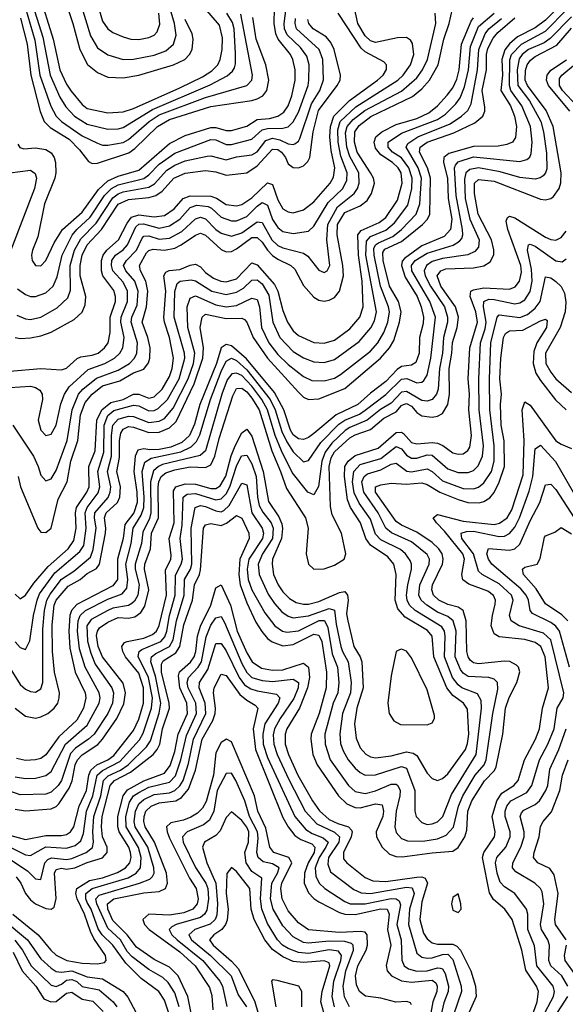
# Model space of a CAD drawing. Header units: inches. Extents: x 884549 to 1028252, y 526810 to 653624.
# Tile 359 of 656: x 906368 to 908487, y 611140 to 614965. Entities that reach past the tile are written whole.
import ezdxf

# ---------------------------------------------------------------- set-up
doc = ezdxf.new("R2010")
doc.units = ezdxf.units.IN
doc.header["$MEASUREMENT"] = 0
doc.layers.add('A9601', color=7, linetype='Continuous')

msp = doc.modelspace()

# ---------------------------------------------------------------- linework, layer by layer
at = {"layer": 'A9601', "color": 5}
for points, elevation in [([(906528.8, 615088.8), (906574.7, 614950), (906601.9, 614850), (906631.8, 614791.8), (906670, 614759.6), (906710, 614742.1), (906770, 614739.4), (906830, 614749.7), (906965.7, 614790), (907009, 614811), (907027.5, 614830), (907037.2, 614850), (907041.8, 614890), (907037.3, 614910), (907010, 614966.5)], 3420), ([(906410, 615050), (906457.5, 614897.5), (906486.2, 614750), (906524.3, 614664.3), (906547.1, 614627.1), (906580.4, 614590), (906630, 614559.8), (906710, 614540.2), (906750, 614541), (906770, 614546.8), (906883.2, 614616.8), (907108.2, 614711.8), (907173.1, 614746.9), (907194.3, 614765.7), (907201.5, 614778.5), (907206.1, 614793.9), (907206.6, 614833.4), (907200.3, 614930), (907194.6, 614954.6), (907172.7, 614990)], 3360), ([(906441.8, 615070), (906497.5, 614890), (906523.6, 614770), (906550, 614714.6), (906567.8, 614687.8), (906610, 614635.8), (906630, 614620.7), (906710, 614603), (906770, 614606.9), (906810, 614620.5), (906990, 614699.9), (907077.3, 614742.7), (907113.8, 614766.2), (907136.8, 614790), (907146.9, 614810), (907154.8, 614850), (907154.9, 614894.9), (907143.7, 614943.7), (907086.6, 615010)], 3380), ([(906665.1, 615045.1), (906690, 614960.2), (906710, 614930.1), (906730, 614915.8), (906770, 614898.3), (906799.1, 614890), (906830, 614888.4), (906870, 614896), (906890, 614905), (906902.1, 614917.9), (906912.4, 614947.6), (906908.6, 614990)], 3460), ([(906330, 613536.1), (906410, 613541.8), (906430, 613536.8), (906446.1, 613526.1), (906455.1, 613510), (906456.6, 613490), (906439.2, 613410), (906449.5, 613370), (906470, 613349.3), (906490, 613355.5), (906509.9, 613390), (906527.1, 613472.9), (906541.8, 613510), (906560.6, 613539.4), (906633.3, 613606.7), (906699, 613630), (906736.1, 613650), (906757.1, 613670), (906768, 613690), (906773.4, 613730), (906760.3, 613790), (906762.6, 613810), (906786, 613870), (906786, 613910), (906770, 613945.6), (906730.2, 613990), (906724.3, 614010), (906725.8, 614030), (906740.1, 614050), (906769.2, 614070.8), (906786.9, 614090), (906819.1, 614160.9), (906830, 614170.6), (906848.1, 614171.9), (906910, 614155.9), (906950, 614164.6), (906989.3, 614190.7), (907030, 614236.1), (907055.6, 614244.4), (907099.3, 614239.3), (907112.4, 614232.4), (907150, 614197.9), (907190, 614184.3), (907210, 614184.4), (907250, 614200.9), (907290, 614241), (907310, 614254.6), (907330, 614244.3), (907350, 614188.6), (907370, 614157.8), (907390, 614142.8), (907430, 614134.7), (907490, 614143.6), (907510, 614162.8), (907565.4, 614254.6), (907622.1, 614310), (907637.8, 614342.2), (907640, 614370), (907615.3, 614435.3), (907604.3, 614490), (907603.1, 614536.9), (907613, 614570), (907673, 614627), (907836, 614730), (907856.7, 614750), (907885, 614790), (907898, 614830), (907893.4, 614873.4), (907885.7, 614885.7), (907870, 614896.2), (907835, 614895), (907750, 614876.2), (907730, 614882.6), (907710, 614902.1), (907680.8, 614950), (907668.6, 615010)], 3160), ([(906350, 612024.3), (906390, 612017.3), (906430, 612018.8), (906470, 612028.6), (906490, 612044.3), (906545.8, 612150), (906630, 612224.6), (906676.8, 612310), (906680.2, 612330), (906676.8, 612350), (906621.9, 612450), (906600.8, 612520.8), (906592.2, 612590), (906594.5, 612630), (906603, 612650), (906623.3, 612670), (906710, 612713.3), (906765.3, 612734.7), (906783.5, 612756.5), (906787.5, 612790), (906780, 612850), (906800.8, 612930), (906808, 612990), (906840.2, 613039.8), (906850, 613070), (906851.5, 613110), (906843, 613210), (906853.3, 613246.7), (906878.6, 613261.4), (906994.2, 613285.8), (907033.9, 613306.1), (907054, 613326), (907067.7, 613352.3), (907108.4, 613490), (907150, 613599.1), (907170, 613638.9), (907190, 613650), (907210, 613641.2), (907250, 613604.4), (907340.9, 613490), (907360.6, 613450), (907385.9, 613365.9), (907405, 613325), (907430, 613286.6), (907470, 613248.1), (907490, 613252.7), (907536.8, 613323.2), (907606.8, 613393.2), (907630, 613409.1), (907687.1, 613432.9), (907710, 613448.3), (907790, 613509.6), (907850, 613568.8), (907871.8, 613571.8), (907910, 613554.5), (907930, 613556.9), (907937, 613563), (907950, 613584.3), (907964.8, 613650), (907982.6, 613810), (907960, 613870), (907890.4, 613990), (907889.8, 614010), (907903.7, 614030), (907950, 614058.1), (908051, 614089), (908075.3, 614104.7), (908084.2, 614115.8), (908089, 614130), (908087.7, 614150), (908062.8, 614282.8), (908056.7, 614390), (908060, 614400), (908070, 614413.6), (908130, 614432.1), (908310, 614414), (908337.7, 614422.3), (908348.6, 614431.4), (908354.5, 614445.5), (908358.5, 614490), (908351.4, 614550), (908318.2, 614630), (908274.6, 614690), (908269.3, 614709.3), (908271, 614809), (908277.8, 614830), (908316.1, 614870), (908410, 614920.4), (908494.4, 615005.6)], 2960), ([(908483.9, 615036.1), (908410, 614963.3), (908370, 614934.2), (908301.4, 614898.6), (908270, 614871.6), (908251.3, 614848.7), (908240.5, 614810), (908242.6, 614750), (908236.2, 614690), (908274.1, 614630), (908289.4, 614590), (908297.1, 614550), (908292.9, 614507.1), (908281.3, 614490), (908260.1, 614479.9), (908225.8, 614474.2), (908130, 614472.2), (908034.9, 614445.1), (908014.6, 614430), (908013.5, 614410), (908028.9, 614350), (908031.1, 614270), (908045.8, 614190), (908040.5, 614150), (908016.6, 614123.4), (907930, 614086.8), (907861.9, 614038.1), (907852.9, 614027.1), (907850.3, 614010), (907864.5, 613964.5), (907911.5, 613890), (907927.4, 613850), (907935.6, 613810), (907934.7, 613785.3), (907920.8, 613730), (907919.2, 613670), (907906.4, 613633.6), (907890, 613623.2), (907850, 613617.5), (907833.3, 613606.7), (907790, 613559.9), (907730, 613514.9), (907680.7, 613470), (907596.9, 613430), (907510, 613357.5), (907490, 613342.6), (907470, 613334.6), (907450, 613337), (907430, 613352.5), (907418.9, 613370), (907393.9, 613450), (907356.9, 613516.9), (907248.3, 613648.3), (907190, 613697.8), (907170, 613703.7), (907150, 613690), (907132.3, 613630), (907067.9, 613470), (907046.5, 613393.5), (907027.8, 613350), (906997.4, 613322.6), (906955.5, 613304.5), (906910, 613295.2), (906873.6, 613293.6), (906850, 613297.5), (906827.2, 613292.8), (906817, 613270), (906811.2, 613210), (906823.4, 613130), (906824.4, 613090), (906811, 613050), (906776.3, 613003.7), (906770.2, 612949.8), (906747.4, 612870), (906747.4, 612790), (906730, 612765.8), (906590, 612693.4), (906569.7, 612670.3), (906562.6, 612650), (906559.3, 612590), (906563.3, 612523.3), (906583.4, 612430), (906621.7, 612350), (906624.3, 612330), (906616, 612290), (906590, 612243.5), (906520.6, 612179.4), (906470, 612109.7), (906450, 612095.5), (906430, 612089.4), (906390, 612087.3), (906355, 612095)], 2980), ([(906359.4, 613919.4), (906390, 613897.1), (906410, 613890.1), (906430, 613889.2), (906470, 613903.9), (906497.7, 613930), (906514, 613966), (906533, 614050), (906571.7, 614128.3), (906589.5, 614150.5), (906641.3, 614198.7), (906697.2, 614282.8), (906724.6, 614310), (906750, 614323.5), (906850, 614348), (906870, 614362.1), (906910, 614403.6), (906970, 614446.3), (907110, 614500.3), (907130, 614498.7), (907170, 614479.8), (907190, 614479.8), (907270, 614500.9), (907310, 614537.7), (907330, 614543), (907390, 614543.3), (907410, 614548.7), (907430, 614568.3), (907450, 614605.9), (907487.5, 614710), (907490.5, 614730), (907492.2, 614790), (907483, 614823), (907457.8, 614857.8), (907406.7, 614906.7), (907396.4, 614930), (907394.7, 614950), (907404.7, 615030)], 3260), ([(906361.1, 614481.1), (906368.9, 614468.9), (906383.9, 614463.9), (906430, 614467.6), (906470, 614461.5), (906490, 614448.4), (906501.5, 614430), (906507.1, 614410), (906508.3, 614370), (906504, 614350), (906464.2, 614250), (906438.1, 614121.9), (906417.5, 614070), (906414, 614050), (906416.5, 614030), (906429.2, 614010), (906450, 614009.4), (906470, 614029.3), (906501.7, 614098.3), (906533.6, 614150), (906610, 614218.1), (906674.5, 614305.5), (906710, 614338.8), (906750, 614357.8), (906830, 614381), (906950, 614484.6), (907010, 614515.1), (907110, 614546.2), (907130, 614546.5), (907170, 614534.4), (907190, 614534.3), (907250, 614551.2), (907290, 614577.5), (907338.5, 614581.5), (907370, 614590.3), (907393.6, 614606.4), (907410.7, 614630), (907425.2, 614670), (907437.2, 614730), (907437.3, 614770), (907428.1, 614810), (907419.1, 614830), (907371.6, 614890), (907362.4, 614910), (907355.7, 614950), (907357.6, 615010)], 3280), ([(906362.1, 613190), (906371.4, 613150), (906439, 612990), (906450, 612974.4), (906470, 612972.5), (906490.3, 612990), (906516.9, 613103.1), (906552.8, 613170), (906567, 613250), (906594.3, 613330), (906604.4, 613430), (906621.9, 613478.1), (906648.8, 613510), (906690, 613542.9), (906757.4, 613562.6), (906810, 613592.9), (906850, 613607.3), (906867.7, 613632.3), (906872.8, 613650), (906874, 613690), (906865.2, 613730), (906843.1, 613790), (906861, 613850), (906865.7, 613910), (906857.8, 613950), (906836.6, 613990), (906833.3, 614010), (906861, 614059), (906870, 614068.9), (906886.4, 614073.6), (906930, 614069.7), (906970, 614077.2), (906995.5, 614090), (907050, 614128.6), (907070, 614136.5), (907090, 614128.5), (907150, 614072.8), (907170, 614063.3), (907190, 614064.8), (907210, 614075), (907270, 614118.6), (907290, 614119), (907310, 614100.5), (907330, 614069.5), (907350, 614049.3), (907370, 614034.5), (907420.7, 614010), (907436.5, 613996.5), (907470, 613932.1), (907510, 613887.8), (907530, 613875.5), (907550, 613871.6), (907570, 613875.3), (907590, 613886.2), (907610, 613910.1), (907625, 613970), (907623.1, 614010), (907600.4, 614130), (907602.4, 614170), (907630, 614216.5), (907690, 614241.9), (907716.7, 614263.3), (907734, 614290), (907745.2, 614330), (907741.6, 614350), (907730.5, 614370), (907678, 614450), (907667.8, 614490), (907669.8, 614530), (907686.2, 614553.8), (907730.9, 614589.1), (907893.6, 614666.4), (907930, 614696.3), (907959.9, 614730), (907992.7, 614790), (908014.4, 614890), (908036, 614950), (908048.1, 615008.1)], 3120), ([(906390, 615010.1), (906426.2, 614886.2), (906446.7, 614750), (906488.8, 614628.8), (906510, 614590.1), (906530.5, 614570), (906610, 614513.7), (906670, 614485.2), (906690, 614478.1), (906710, 614477.4), (906770, 614488.5), (906790, 614499.6), (906870.5, 614570), (906910, 614595.3), (907090, 614663.6), (907250, 614709.3), (907268.9, 614730), (907272.6, 614750), (907227, 614987)], 3340), ([(906603.9, 615030), (906643.1, 614903.1), (906670, 614855.8), (906710, 614828.2), (906770, 614810.5), (906810, 614812.5), (906890, 614827.3), (906935.9, 614844.1), (906965.8, 614870), (906975.2, 614904.8), (906969.5, 614950), (906945.4, 615030)], 3440), ([(906310, 612477.8), (906370, 612382.2), (906390, 612364.4), (906410, 612355.6), (906430, 612353), (906450, 612365.4), (906457.4, 612390), (906457.6, 612597.6), (906463.8, 612670), (906473.2, 612710), (906486.1, 612733.9), (906530, 612791.6), (906577.8, 612822.2), (906642.8, 612877.2), (906653.5, 612906.5), (906664.4, 612990), (906658.3, 613030), (906660, 613050), (906711, 613109), (906719.7, 613130), (906721.4, 613150), (906709.2, 613210), (906724.8, 613270), (906724.4, 613350), (906730.2, 613390), (906750, 613413.6), (906790, 613424.6), (906810, 613423.4), (906870, 613399.9), (906910, 613405.6), (906930, 613416.5), (906963.9, 613456.1), (907022.7, 613570), (907042.3, 613630), (907048.1, 613670), (907020.6, 613770), (907017.8, 613850), (907030, 613883.5), (907050, 613891.8), (907130, 613857.2), (907170, 613849.6), (907210, 613854.8), (907270, 613883.7), (907290, 613878.2), (907299, 613850), (907307.3, 613770), (907335.2, 613710), (907370, 613664.7), (907410, 613625.7), (907470, 613578.7), (907503, 613563), (907550, 613562.3), (907590, 613572.9), (907613.7, 613586.3), (907730, 613677.3), (907759, 613710), (907782.1, 613750), (907797.2, 613790), (907803.4, 613830), (907800.1, 613850), (907769.6, 613929.6), (907744.1, 614050), (907743.7, 614076.3), (907749, 614090), (907761.1, 614098.9), (907817.1, 614122.9), (907850, 614149.8), (907907.9, 614210), (907921.4, 614250), (907928.3, 614350), (907915.1, 614390), (907869.2, 614470), (907875.3, 614484.7), (907913.9, 614510), (908039, 614561), (908083.6, 614590), (908107.6, 614612.4), (908121.2, 614638.8), (908146, 614770), (908151.2, 614850), (908175.3, 614910), (908189.7, 614930.3), (908239.3, 614970)], 3040), ([(906330, 613599.3), (906450, 613610.7), (906530, 613605.3), (906550, 613611.1), (906591.5, 613648.5), (906604.8, 613655.2), (906650, 613661.7), (906672.4, 613670), (906697.5, 613690), (906711.2, 613710), (906719.4, 613750), (906719.6, 613810), (906739.5, 613870), (906740.3, 613890), (906733.6, 613913.6), (906690.2, 613970.2), (906685.1, 613990), (906686.2, 614030), (906691.9, 614050), (906706.6, 614070), (906751.2, 614110), (906784.9, 614175.1), (906802.5, 614197.5), (906830, 614206.8), (906890, 614199.2), (906930, 614204.5), (906968, 614230), (907003.3, 614270), (907030, 614281.5), (907110, 614279.7), (907132, 614272), (907170, 614247.6), (907210, 614242.6), (907230, 614247.2), (907270, 614273.7), (907330, 614331.8), (907350, 614324.6), (907370, 614265.3), (907390, 614231), (907410, 614218.3), (907430, 614214.3), (907470, 614226.5), (907510, 614257.9), (907574.1, 614330), (907587.1, 614352.9), (907591.5, 614390), (907576.9, 614456.9), (907572.2, 614510), (907574.4, 614550), (907588.3, 614590), (907649.1, 614650.9), (907756.8, 614730), (907779, 614750), (907792, 614772), (907791.8, 614790), (907781.8, 614801.8), (907710, 614840.6), (907694.5, 614854.5), (907604.8, 614990)], 3180), ([(908510, 614976.3), (908428.4, 614891.6), (908404, 614876), (908344.3, 614850), (908319.2, 614830), (908307.2, 614812.8), (908299.3, 614770), (908302.6, 614710), (908347.2, 614650), (908391.1, 614570), (908401.6, 614530), (908413.8, 614446.2), (908414.5, 614385.5), (908410.2, 614369.8), (908401, 614359), (908389.6, 614350.4), (908370, 614346.1), (908310, 614352.6), (908234, 614374), (908150, 614389.8), (908116.1, 614383.9), (908099.7, 614370), (908094.6, 614345.4), (908098.1, 614270), (908115.6, 614190), (908152.6, 614110), (908150, 614081.5), (908135.9, 614064.1), (908108.2, 614051.8), (908010, 614036.9), (907970, 614026.1), (907947.1, 614010), (907938.6, 613990), (907943, 613970), (907963.3, 613930), (908017.1, 613850), (908029.3, 613810), (908029.3, 613790), (908014.2, 613730), (908009.2, 613670), (907998, 613610), (907992.4, 613530), (907985.8, 613510), (907970, 613490.1), (907950, 613483.7), (907930, 613485.8), (907870, 613520.4), (907850, 613518.4), (907810, 613476), (907768.8, 613451.2), (907717.7, 613410), (907650, 613381), (907631.4, 613368.6), (907579.7, 613320.3), (907554.3, 613285.7), (907541.3, 613250), (907528.4, 613151.6), (907510, 613119.8), (907486.8, 613130), (907426.6, 613206.6), (907384.4, 613290), (907360.6, 613350), (907329.9, 613450), (907308.2, 613490), (907270, 613541.6), (907230, 613582.4), (907210, 613592), (907191.2, 613588.8), (907174.2, 613565.8), (907152.7, 613510), (907089.5, 613290), (907068.5, 613271.5), (906922.9, 613237.1), (906906.4, 613230), (906887.3, 613212.7), (906876.2, 613170), (906877.7, 613050), (906872.2, 613027.8), (906845.5, 612974.5), (906840.9, 612930), (906816.9, 612850), (906816.8, 612830), (906832.1, 612770), (906827.1, 612730), (906813.8, 612706.2), (906803.3, 612696.7), (906790, 612689), (906730, 612679), (906710, 612670.3), (906645.6, 612634.4), (906629, 612610), (906631.1, 612551.1), (906643.8, 612503.8), (906661.4, 612461.4), (906725.2, 612370), (906732.5, 612350), (906728.7, 612310), (906709.9, 612269.9), (906656.6, 612190), (906635.3, 612170), (906584.6, 612135.4), (906565.9, 612114.1), (906530.4, 612010), (906516.8, 611990), (906490, 611964.6), (906470, 611956.6), (906370, 611954.2), (906330, 611968)], 2940), ([(906341.5, 613390), (906421.1, 613270), (906439.8, 613230), (906450, 613195.3), (906470, 613173.2), (906490, 613181.4), (906510, 613214.4), (906552, 613330), (906571.3, 613450), (906595.7, 613510), (906613.3, 613530), (906666.8, 613573.2), (906750, 613604.1), (906794.1, 613630), (906813.6, 613650), (906822.6, 613670), (906825.1, 613710), (906800.7, 613790), (906803.4, 613810), (906823.5, 613856.5), (906827.8, 613910), (906815.2, 613950), (906780.1, 613990), (906771.5, 614010), (906782.8, 614030), (906821.1, 614070), (906843.5, 614116.5), (906850, 614124.2), (906870, 614126), (906910, 614113), (906950, 614117), (906997, 614143), (907050, 614191.6), (907070, 614198.2), (907090, 614191.3), (907130, 614149.8), (907150, 614136.2), (907190, 614124.2), (907230, 614137.8), (907290, 614180.2), (907299, 614179), (907310, 614176.8), (907346.5, 614110), (907370, 614087.8), (907390, 614078.4), (907470, 614057.7), (907486.4, 614046.4), (907530, 613991.8), (907550, 613983.7), (907561.7, 613990), (907572.1, 614010), (907561.2, 614110), (907565, 614170), (907601.8, 614238.2), (907666.3, 614290), (907679.8, 614310), (907686.5, 614330), (907684.5, 614370), (907650, 614433.3), (907637.9, 614470), (907633.7, 614526.3), (907640, 614550), (907663.1, 614576.9), (907707.6, 614612.4), (907850, 614687), (907910, 614739), (907931.8, 614770), (907951.5, 614810), (907983.3, 614950), (907981.2, 614990)], 3140), ([(906350, 612548.6), (906370, 612526), (906390, 612518.6), (906407.4, 612552.6), (906422.1, 612650), (906435.5, 612710), (906445.4, 612734.6), (906504.3, 612815.7), (906601.3, 612898.7), (906617.2, 612922.8), (906626.3, 612990), (906621.8, 613050), (906630, 613070), (906673, 613127), (906679.6, 613150), (906671.7, 613210), (906694.5, 613285.5), (906696.5, 613390), (906710, 613427.4), (906733.5, 613446.5), (906810, 613468.1), (906830, 613465.4), (906870, 613445), (906890, 613447.1), (906905.5, 613454.5), (906942.4, 613490), (906986.8, 613570), (907009.1, 613650), (907007.3, 613670), (906968.3, 613810), (906970.6, 613909.4), (906979.6, 613940.4), (906990.9, 613950), (907034.4, 613954.4), (907050, 613950.1), (907113.8, 613910), (907170, 613897.5), (907210, 613906.2), (907237.6, 613922.4), (907270, 613953.5), (907290, 613954.2), (907310, 613938.8), (907334.9, 613894.9), (907351.3, 613790), (907378, 613730), (907430, 613676.7), (907470, 613651.9), (907510, 613635.5), (907550, 613633.7), (907590, 613645.3), (907685.6, 613714.4), (907732, 613768), (907745.3, 613794.7), (907753.3, 613830), (907712, 614050), (907714.8, 614105.2), (907730, 614122.9), (907790, 614147.2), (907823.6, 614176.4), (907874.9, 614245.1), (907890.7, 614310), (907892, 614350), (907879, 614390), (907850, 614428.5), (907815.4, 614450), (907798.8, 614470), (907798.6, 614490), (907850, 614524.1), (907990, 614576.9), (908021.6, 614598.4), (908062, 614638), (908078.5, 614661.5), (908095.6, 614704.4), (908111, 614770), (908118.7, 614861.3), (908150, 614938.5), (908210, 614990)], 3060), ([(906350, 612733), (906370, 612715.6), (906390, 612730.1), (906423.4, 612776.6), (906479, 612841), (906556.2, 612910), (906578.6, 612941.4), (906587.4, 612990), (906584.9, 613050), (906589, 613070), (906628.8, 613130), (906637.3, 613150), (906636.6, 613230), (906661.1, 613290), (906667.9, 613410), (906686.6, 613450), (906721.7, 613478.3), (906770, 613489.2), (906810, 613510.2), (906830.5, 613510.5), (906870, 613494.8), (906890, 613500.5), (906921.6, 613530), (906950, 613579.6), (906960.6, 613610), (906965.1, 613650), (906949.8, 613730), (906930.2, 613790), (906928.3, 613808.3), (906934.9, 613910), (906928, 613970), (906935.2, 613984.8), (906948.7, 613991.3), (906990, 613995.3), (907030, 614011.8), (907050, 614015), (907070, 614004.5), (907090, 613983.3), (907120.9, 613960.9), (907149.6, 613949.6), (907170, 613947.3), (907210, 613959.1), (907270, 614020.2), (907290, 614013.5), (907357.1, 613937.1), (907370, 613910), (907390, 613836), (907407.9, 613790), (907430, 613756.6), (907450, 613738.4), (907510, 613711.6), (907550, 613708.2), (907590, 613720.5), (907650, 613763.7), (907688.2, 613810), (907701.1, 613850), (907698.4, 613950), (907683.2, 614050), (907681.3, 614130), (907693.7, 614146.3), (907763.2, 614176.8), (907790, 614197.4), (907835.3, 614264.7), (907853.6, 614330), (907849.1, 614370), (907837.3, 614390), (907815.6, 614410), (907770, 614440.3), (907750, 614466.5), (907744.2, 614490), (907750.4, 614509.6), (907774.6, 614530), (907830, 614558.1), (907910, 614581.9), (907956.7, 614603.3), (907989.9, 614630), (908028.3, 614671.7), (908050, 614700.9), (908065.4, 614734.6), (908074, 614770), (908084.1, 614870), (908120.6, 614959.4), (908130, 614972.3)], 3080), ([(906350, 613730.9), (906370, 613726.8), (906410, 613728.8), (906450, 613736.5), (906490, 613751.2), (906579.7, 613800.3), (906610, 613828.8), (906621.9, 613858.1), (906625.2, 613890), (906602.2, 613970), (906603, 614010), (906610.9, 614050), (906629.9, 614090.1), (906686.2, 614150), (906750.8, 614249.2), (906790, 614267.3), (906870, 614275), (906897.2, 614282.8), (906920.6, 614299.4), (906967.1, 614350), (907010, 614368.4), (907090, 614379.1), (907130, 614374.2), (907170, 614360.9), (907250, 614370.7), (907290, 614397.4), (907350, 614461.8), (907370, 614460.4), (907384.8, 614450), (907399.6, 614430), (907410, 614405.1), (907430, 614390.5), (907450, 614389.2), (907470, 614397.7), (907486.3, 614413.7), (907494.4, 614430), (907507.4, 614530), (907528, 614612), (907600.9, 614710), (907612, 614730), (907614.3, 614750), (907588.9, 614848.9), (907576.6, 614876.6), (907558.4, 614898.4), (907508.1, 614930), (907490.9, 614950), (907486.2, 614966.2)], 3220), ([(906350.8, 612290.8), (906390, 612259.2), (906430, 612251.9), (906450, 612256.9), (906477.5, 612270), (906502.3, 612290), (906515.5, 612310), (906521.5, 612330), (906522.2, 612350), (906503.7, 612430), (906495.5, 612510), (906494.3, 612614.3), (906501.6, 612690), (906510.2, 612710), (906555.6, 612764.4), (906602.6, 612790), (906630, 612813.8), (906666.6, 612833.4), (906678.4, 612850), (906701.2, 612970), (906703, 612990), (906697.2, 613030), (906703.9, 613050), (906747.8, 613090), (906756.8, 613110), (906759.1, 613150), (906745.5, 613210), (906755.4, 613264.6), (906755, 613330), (906761.1, 613358.9), (906770, 613374.6), (906790, 613385.1), (906810, 613382.3), (906870, 613361), (906910, 613362.4), (906950, 613379.4), (906975.2, 613404.8), (907046.1, 613550), (907079.4, 613650), (907082, 613690), (907068.5, 613770), (907076.4, 613810), (907090, 613821.8), (907170, 613804.2), (907230, 613805.2), (907240.4, 613800.4), (907250, 613790.2), (907274.4, 613730), (907330, 613649.8), (907450, 613517.9), (907470, 613499.3), (907490, 613489.7), (907530, 613492.4), (907630, 613531.8), (907769.3, 613650), (907804.4, 613690), (907821, 613719), (907843.2, 613790), (907849.3, 613830), (907838.5, 613870), (907803.8, 613930), (907779.1, 614030), (907778.7, 614061.3), (907786.1, 614073.9), (907850, 614104.1), (907931.9, 614170), (907951.3, 614190), (907960.1, 614210), (907963.6, 614350), (907951.2, 614390), (907920.1, 614450), (907923, 614470), (907950.7, 614489.3), (908053.9, 614526.1), (908135.3, 614564.7), (908166.2, 614590), (908174.6, 614610), (908174.2, 614625.8), (908163.5, 614690), (908180.1, 614770), (908180, 614830), (908186.2, 614853.8), (908205.9, 614894.1), (908224.2, 614915.8), (908290, 614972.4)], 3020), ([(906356.9, 613816.9), (906390, 613802.6), (906410, 613801.1), (906450, 613809.7), (906514, 613846), (906555.1, 613884.9), (906565, 613915), (906564, 614010), (906580.6, 614070), (906605.8, 614114.2), (906664.6, 614175.4), (906730, 614273.7), (906750, 614288.9), (906770, 614295.9), (906870, 614314), (906891.9, 614328.1), (906939.4, 614380.6), (906970, 614400), (907010, 614416.3), (907095.4, 614435.4), (907110, 614436.5), (907170, 614420.7), (907210, 614432.7), (907270, 614439.9), (907290, 614451.9), (907323.6, 614496.4), (907350, 614505.1), (907378.4, 614498.4), (907410, 614483.6), (907430, 614480.1), (907436.8, 614483.2), (907450, 614493.2), (907455.8, 614504.2), (907501.4, 614638.6), (907533.8, 614690), (907548.3, 614731.7), (907545.6, 614810), (907530.9, 614850), (907443.2, 614930), (907438.1, 614950), (907439.4, 614970)], 3240), ([(906370.8, 614970.8), (906397.5, 614870), (906411.4, 614750), (906448.1, 614608.1), (906463.4, 614570), (906485.8, 614545.8), (906560.5, 614500.5), (906600.2, 614460.2), (906634.8, 614414.8), (906650, 614406.5), (906670, 614408.5), (906791.6, 614448.4), (906814.9, 614465.1), (906902.6, 614550), (906950, 614577.3), (907110, 614627.7), (907269, 614651), (907290, 614657.8), (907311.5, 614670), (907327.2, 614690), (907334.9, 614730), (907323.6, 614790), (907286.5, 614890), (907273.9, 614973.9)], 3320), ([(906350, 611898), (906390, 611891.6), (906490, 611899), (906510, 611908.4), (906520.6, 611919.4), (906559.8, 611980.2), (906571.6, 612008.4), (906583.3, 612070), (906592.5, 612090), (906610.5, 612109.5), (906670.9, 612149.1), (906689.7, 612170), (906744.7, 612250), (906772.4, 612307.6), (906779.1, 612350), (906770, 612387.7), (906689.7, 612490), (906673.1, 612530), (906666.6, 612573.4), (906669.5, 612590), (906678, 612602), (906710, 612625.2), (906750, 612642.2), (906790, 612640.4), (906815.2, 612644.8), (906838.3, 612661.7), (906853.4, 612686.6), (906869.4, 612750), (906853, 612830), (906854, 612850), (906876.2, 612910), (906880.4, 612970), (906907, 613030), (906905.6, 613150), (906908.1, 613170), (906917, 613190), (906935.1, 613204.9), (906970, 613216.5), (907030, 613228.5), (907090, 613226.1), (907110, 613235.6), (907125.7, 613270), (907142.2, 613337.8), (907195.5, 613504.5), (907210, 613532.9), (907230, 613534), (907250, 613519.1), (907270, 613495.5), (907297.6, 613450), (907346.6, 613290), (907381.3, 613210), (907404, 613144), (907477.9, 613030), (907487.5, 612990), (907481, 612890), (907489.4, 612849.4), (907510, 612831), (907550, 612831.6), (907590, 612845.7), (907627.3, 612870), (907634.4, 612890), (907617.2, 612970), (907581.8, 613041.8), (907574.3, 613074.3), (907569.7, 613230), (907577.1, 613262.9), (907590, 613287), (907650, 613340.6), (907670, 613352.6), (907730, 613372.6), (907782.4, 613417.6), (907830, 613442), (907850, 613465.9), (907858.5, 613470), (907870, 613474.4), (907890, 613464.1), (907910, 613439.4), (907930, 613426), (907970, 613421.4), (907990, 613425.1), (908010, 613435.9), (908029.9, 613470), (908036.4, 613510), (908035.3, 613610), (908046.2, 613670), (908048.4, 613711.6), (908067.3, 613770), (908071.5, 613810), (908060.2, 613850), (908003.1, 613930), (907989.3, 613970.7), (908002.7, 613990), (908023.2, 613996.8), (908130, 614001.7), (908170.4, 614009.6), (908195, 614025), (908208.8, 614051.2), (908209.3, 614070.7), (908200.2, 614110), (908147.8, 614210), (908134.4, 614290), (908134.5, 614330), (908150, 614344.5), (908210, 614338), (908390, 614268.2), (908410, 614265.9), (908430, 614270.6), (908441.2, 614278.8), (908462.6, 614310), (908469.1, 614330.9), (908470.9, 614370), (908439, 614550), (908412.4, 614612.4), (908340, 614710), (908331.3, 614730), (908331.6, 614768.4), (908338.6, 614790), (908351.8, 614808.2), (908370, 614822.5), (908453.3, 614866.7), (908510, 614931.9)], 2920), ([(908504.7, 614610), (908421.3, 614710), (908414.2, 614730), (908415.9, 614750), (908430, 614769.4), (908491.1, 614808.9)], 2880), ([(908531.2, 614630), (908475.6, 614690), (908463.5, 614710), (908463.7, 614736.3), (908472.9, 614750), (908526.1, 614793.9)], 2860), ([(906330, 614369.7), (906410, 614380.4), (906428.1, 614368.1), (906433.6, 614350), (906425.2, 614310), (906333.5, 614070)], 3260), ([(906319.3, 611799.3), (906390, 611779.6), (906470, 611795.6), (906530, 611795.4), (906550, 611799.4), (906565.6, 611810), (906578.6, 611830), (906599, 611910), (906626.9, 611970), (906636.7, 612030), (906644.8, 612050), (906667, 612070), (906710.2, 612089.8), (906733.2, 612106.8), (906810, 612204.2), (906830, 612247.6), (906848.9, 612310), (906848.2, 612370), (906830, 612426.6), (906778.9, 612490), (906768.2, 612510), (906764.9, 612530), (906775, 612545), (906785.3, 612550), (906850, 612563), (906883.5, 612576.5), (906898.8, 612590), (906909, 612611), (906938.1, 612730), (906933.6, 612826.4), (906954.9, 612870), (906956.6, 612883.4), (906948.6, 612950), (906967.2, 613010), (906965.4, 613134.6), (906974, 613150), (907010, 613161.7), (907050, 613160.9), (907110, 613143.5), (907130, 613144.1), (907145.9, 613154.1), (907168.1, 613191.9), (907188.6, 613271.4), (907204.7, 613310), (907230, 613359.6), (907250, 613374.6), (907270, 613346.8), (907313.9, 613210), (907333.7, 613093.7), (907373.8, 613033.8), (907386, 613006), (907388.9, 612988.9), (907384, 612950), (907349.8, 612870), (907347.9, 612850), (907354.1, 612810), (907372.1, 612770), (907390, 612742.5), (907416, 612716), (907441.1, 612701.1), (907470, 612693.9), (907490, 612694.4), (907530, 612704.6), (907610, 612740.3), (907630, 612743.4), (907640.9, 612730), (907643, 612710), (907637.3, 612657.3), (907641.6, 612630), (907665.3, 612530), (907690.6, 612490), (907696.2, 612470), (907702, 612370), (907676.6, 612290), (907668.5, 612230), (907674.5, 612174.5), (907690, 612137), (907711.8, 612111.8), (907730, 612101.8), (907750, 612098.1), (907810, 612104.8), (907870, 612120.3), (907896, 612116), (907910, 612106.7), (907950, 612038.4), (907970, 612017.3), (907990, 612009.4), (908010, 612017), (908030, 612035.8), (908099.1, 612130), (908107, 612153), (908111.5, 612190), (908106.6, 612286.6), (908090.7, 612310), (908050, 612339.8), (908026.9, 612370), (907975.5, 612490), (907970, 612570.4), (907951.6, 612591.6), (907864.3, 612644.3), (907836.9, 612676.9), (907825.5, 612710), (907829.4, 612810), (907820.9, 612850), (907797.8, 612877.8), (907730, 612923.8), (907711.5, 612950), (907691.6, 613010), (907653.1, 613070), (907640.4, 613100.4), (907628.9, 613190), (907631.1, 613228.9), (907643.4, 613250), (907670, 613271.5), (907759.9, 613300.1), (907830, 613362), (907850, 613362.5), (907857.9, 613357.9), (907890, 613322.8), (907910, 613317.3), (907970, 613322.4), (907990, 613319.7), (908010.8, 613310.8), (908050, 613282.2), (908070, 613276.8), (908090, 613278.9), (908108, 613292), (908115.4, 613304.6), (908122.4, 613350), (908111.9, 613450), (908114.4, 613510), (908109.6, 613570), (908116.4, 613690), (908145, 613790), (908139.1, 613830), (908117.4, 613890), (908120.3, 613910), (908130, 613916.2), (908170, 613923.1), (908270, 613918.5), (908292.3, 613927.7), (908309.2, 613950), (908316, 613984), (908314.2, 614010), (908264, 614150), (908257.6, 614182.4), (908262.6, 614197.4), (908270, 614201.5), (908290, 614194.9), (908410, 614120.9), (908430, 614110.8), (908450, 614108.5), (908470, 614119.2), (908490, 614143.9)], 2880), ([(906330.5, 611750.5), (906390, 611720.9), (906410, 611718.4), (906470, 611751.3), (906550, 611746), (906582.8, 611757.2), (906605, 611775), (906616, 611804), (906626.8, 611890), (906652, 611950), (906668.6, 612030), (906690, 612048.5), (906756.4, 612083.6), (906832.9, 612167.1), (906847.3, 612192.7), (906880, 612290), (906883.4, 612330), (906868.5, 612410), (906828.2, 612491.8), (906832.1, 612510), (906842.2, 612517.8), (906915.6, 612550), (906932.1, 612567.9), (906939.7, 612590), (906950, 612650), (906972.3, 612730), (906972.6, 612807.4), (906995.4, 612850), (906999.6, 612870), (906991.2, 612950), (906998.9, 613001.1), (907003, 613110), (907018.1, 613121.9), (907050, 613124.3), (907130, 613100.3), (907150, 613103.8), (907170, 613123.3), (907183.8, 613150), (907210, 613231.2), (907229.3, 613270.7), (907250, 613274), (907270, 613239.4), (907286.5, 613190), (907291.3, 613110), (907298.4, 613078.4), (907312.2, 613052.2), (907344.8, 613010), (907352.3, 612990), (907349.9, 612950), (907310.3, 612890), (907294.4, 612850), (907297.6, 612810), (907332.8, 612732.8), (907356.8, 612696.8), (907385.3, 612665.3), (907410, 612648), (907430, 612641.6), (907489.2, 612649.2), (907570, 612677.9), (907590.8, 612670.8), (907596.9, 612616.9), (907614.8, 612530), (907620.9, 612510), (907643.8, 612470), (907655.7, 612390), (907652.6, 612350), (907622, 612270), (907611.1, 612191.1), (907613.2, 612153.2), (907624.2, 612124.2), (907643.9, 612090), (907670, 612057.2), (907690, 612039.9), (907710, 612030.5), (907750, 612031.1), (907850, 612063.4), (907870, 612057.5), (907902.7, 611970), (907902.6, 611890), (907907.8, 611870), (907930, 611846.2), (907950, 611839.1), (907970, 611840.5), (907990, 611848.4), (908010.4, 611869.6), (908044.8, 611955.2), (908140.1, 612110), (908161.8, 612290), (908159.8, 612319.8), (908145.6, 612345.6), (908084.7, 612370), (908070, 612381.1), (908049.1, 612410), (908017.4, 612490), (908020.6, 612570), (908017.2, 612590), (908007, 612607), (907903.8, 612670), (907881.5, 612690), (907872, 612710), (907870, 612730), (907874.6, 612770), (907889.9, 612830), (907889.9, 612850), (907884.2, 612864.2), (907865.8, 612890), (907846.4, 612906.5), (907770, 612944.3), (907750, 612966.4), (907730, 613025), (907686.7, 613086.7), (907666.9, 613126.9), (907660.6, 613170), (907665.2, 613210), (907690, 613237.4), (907770, 613260.9), (907830, 613307.4), (907850, 613297.7), (907870, 613274), (907890, 613261.7), (907910, 613261.8), (907950, 613274.6), (907970, 613273.6), (908030, 613220.2), (908070, 613206.4), (908110, 613205.9), (908130, 613214.2), (908148.3, 613231.7), (908165, 613270), (908169.5, 613310), (908151.6, 613450), (908150.4, 613570), (908156.8, 613710), (908175.5, 613764.5), (908178.9, 613790), (908168.4, 613850), (908169.7, 613870), (908190, 613879.4), (908210, 613878.3), (908290, 613861.2), (908310, 613864.8), (908330, 613877.1), (908350.7, 613909.3), (908357.6, 613950), (908355.7, 613995.7), (908340.3, 614070), (908343.7, 614090), (908350, 614093.1), (908370, 614085.8), (908450, 614028.4), (908475, 614025), (908490, 614036.6)], 2860), ([(906330, 611704.2), (906398.2, 611658.2), (906430, 611627.5), (906450, 611624.5), (906465.9, 611690), (906477.3, 611702.7), (906491, 611709), (906550, 611702.8), (906570, 611706.3), (906625.6, 611730), (906650.7, 611749.3), (906655.1, 611770), (906651.8, 611810), (906656.5, 611870), (906683, 611950), (906693.2, 612010), (906711.9, 612028.1), (906759.2, 612050), (906789, 612070), (906860.1, 612139.8), (906876.1, 612163.9), (906909.4, 612270.6), (906916.1, 612310), (906894.8, 612414.8), (906877.2, 612470), (906879.8, 612490), (906896.7, 612503.3), (906949.9, 612530), (906964.3, 612555.7), (906977, 612630), (907006.3, 612730), (907008.2, 612790), (907031, 612830), (907036.1, 612850), (907033.4, 612990), (907049.9, 613070), (907070, 613078.1), (907090, 613074.3), (907130, 613056.6), (907150, 613053.3), (907161.3, 613058.7), (907181.7, 613078.3), (907230, 613164.8), (907250, 613157.5), (907269.2, 613049.2), (907310, 612990.1), (907314.5, 612970), (907310.9, 612950), (907258.1, 612870), (907251.4, 612830), (907255.3, 612790), (907270, 612750.1), (907320.3, 612660.3), (907358.4, 612610), (907388.2, 612590), (907405.3, 612585.3), (907450, 612590.8), (907531, 612631), (907550.9, 612630.9), (907564, 612604), (907581.2, 612501.2), (907602.1, 612450), (907607.4, 612390), (907602.7, 612350), (907585.8, 612310), (907552.2, 612190), (907554, 612150), (907573.9, 612090), (907644.3, 611990), (907670, 611966.8), (907710, 611959.4), (907750, 611969), (907810, 611994.6), (907830, 611994.6), (907835.7, 611990), (907844.8, 611970), (907844.7, 611950), (907829.5, 611890), (907825.2, 611830), (907830, 611807.6), (907850, 611784.1), (907874.4, 611774.4), (907933.3, 611773.3), (907990, 611782.3), (908023.4, 611796.6), (908052, 611828), (908072.4, 611910), (908088.2, 611950), (908136.9, 612030), (908171, 612070), (908179.6, 612090), (908205.4, 612270), (908224.6, 612364.6), (908223.6, 612390), (908210, 612403.2), (908190, 612409.5), (908110, 612413), (908090, 612426.9), (908080.2, 612440.2), (908059.1, 612490), (908062.5, 612590), (908051.6, 612630), (908030, 612647.1), (907990, 612663), (907949.2, 612690), (907927.2, 612710), (907917.7, 612730), (907921.3, 612770), (907958.3, 612850), (907958.8, 612870), (907950, 612887.9), (907890, 612937.1), (907811.7, 612971.7), (907790, 612989.6), (907760, 613050), (907703.7, 613130), (907696.6, 613170), (907705.2, 613190), (907719.1, 613200.9), (907770, 613216.5), (907810, 613238.9), (907830, 613241.9), (907870.8, 613210.8), (907890, 613208.6), (907950, 613220.2), (907970, 613209.4), (908010, 613173.4), (908090, 613143.6), (908130, 613142.6), (908150, 613149.7), (908170, 613165.5), (908199.7, 613210), (908210.4, 613250), (908211, 613310), (908193.5, 613450), (908192.4, 613570), (908197.9, 613710), (908221.6, 613810), (908230, 613819.1), (908310, 613807.7), (908339.9, 613820.1), (908370, 613844), (908389.1, 613870), (908410, 613966.2), (908430, 613962.6), (908450, 613947.5), (908470, 613928.9), (908483.4, 613903.4), (908488.3, 613868.3), (908485.9, 613830), (908466.6, 613770), (908410.1, 613670), (908411.2, 613630), (908430, 613595.3), (908450, 613570.1), (908510, 613516.5)], 2840), ([(906354.9, 611634.9), (906372.6, 611610), (906391, 611570), (906410, 611546), (906430, 611530.8), (906470, 611511.7), (906490.7, 611509.3), (906502.1, 611517.9), (906509.6, 611550.4), (906502.8, 611650), (906510, 611663.4), (906530, 611668.4), (906550, 611665.3), (906582.2, 611670), (906630, 611690.6), (906690, 611709), (906707.4, 611730), (906707.2, 611750), (906689.2, 611790), (906685.5, 611830), (906688.4, 611870), (906719.4, 611990), (906736.7, 612010), (906798.7, 612041.3), (906885.9, 612110), (906902.4, 612130), (906911.6, 612150), (906922.9, 612210), (906949.3, 612290), (906948.2, 612310), (906919.2, 612430), (906918.5, 612461.5), (906925.2, 612474.8), (906974.1, 612505.9), (906990.3, 612530), (907005.3, 612614.7), (907038.4, 612710), (907046.4, 612770), (907065.9, 612810), (907070, 612828.3), (907082, 612990), (907090, 613003.3), (907110, 613008.4), (907150, 613000.5), (907171.1, 613008.9), (907210, 613038.4), (907230, 613028.9), (907258, 612970), (907259.3, 612950), (907223.3, 612870), (907219.2, 612810), (907223.7, 612770), (907250, 612699.5), (907285.2, 612625.2), (907307.9, 612587.9), (907330, 612560.8), (907347.7, 612547.7), (907390, 612532.7), (907430, 612538.2), (907510, 612578.1), (907530, 612574.6), (907541.5, 612550), (907559.8, 612430), (907558.5, 612370), (907530.7, 612269.3), (907499.6, 612190), (907497.9, 612170), (907506.8, 612110), (907523.3, 612070), (907605.4, 611950), (907638.5, 611918.5), (907670, 611904.8), (907690, 611903.4), (907750, 611918.7), (907775, 611915), (907780.5, 611890), (907778, 611870), (907752.2, 611810), (907753.8, 611790), (907775.4, 611750), (907803.4, 611723.4), (907830, 611713.8), (907852.5, 611712.5), (907970, 611729), (908050, 611734.4), (908070, 611749.6), (908096.6, 611790), (908104.1, 611815.9), (908108.7, 611890), (908124.1, 611930), (908172.2, 612007.8), (908211.5, 612048.5), (908217.8, 612062.2), (908244.2, 612190), (908254.1, 612290), (908268.7, 612331.3), (908298.7, 612390), (908310, 612431.2), (908304.3, 612450), (908297.3, 612457.3), (908271.3, 612471.3), (908250, 612473.2), (908150, 612462.1), (908130, 612467), (908117.6, 612477.6), (908108.8, 612490), (908103.8, 612510), (908102, 612630), (908090, 612669.3), (908070, 612682.4), (908030, 612692.8), (907995.5, 612710), (907975.3, 612730), (907968.1, 612750), (907970.4, 612770), (908009.3, 612850), (908012.5, 612870), (908008.3, 612890), (907995.6, 612910), (907970, 612933.6), (907910, 612973.8), (907850, 613001.9), (907830, 613015.8), (907750, 613129.4), (907749.9, 613150), (907770, 613158.1), (907810, 613164.4), (907870, 613160.8), (907930, 613165.7), (907950, 613159.9), (907999.1, 613130), (908070, 613100.7), (908108.2, 613090), (908151.6, 613088.4), (908170, 613092.8), (908192.9, 613107.1), (908210, 613128.7), (908230, 613169.1), (908250.9, 613230), (908249.4, 613329.4), (908237.9, 613390), (908234.7, 613470), (908238.6, 613510), (908232.7, 613570), (908236, 613650), (908246.8, 613730), (908254.4, 613745.6), (908270, 613756.8), (908321.6, 613758.4), (908390, 613794.8), (908410, 613801.7), (908416.7, 613796.7), (908414, 613770), (908376, 613710), (908364, 613676), (908362, 613630), (908372.4, 613592.4), (908390, 613563.2), (908448.4, 613488.4), (908490, 613450.1)], 2820), ([(908350, 611073.7), (908377.8, 611150), (908382.2, 611190), (908375.3, 611210), (908332.7, 611272.7), (908317.8, 611350), (908280.1, 611470), (908251.2, 611510), (908207.3, 611547.3), (908192.5, 611572.5), (908165.4, 611710), (908170.8, 611730), (908211.8, 611790), (908214.1, 611810), (908202.2, 611870), (908221, 611930), (908240.1, 611959.9), (908287, 611990), (908303, 612010), (908327.8, 612090), (908371.5, 612170), (908386.7, 612210), (908397.4, 612290), (908420.7, 612370), (908408.2, 612490), (908391.4, 612530), (908370, 612545.9), (908330, 612557.2), (908230, 612567.9), (908210, 612579.6), (908199.2, 612610), (908203.3, 612650), (908214.3, 612694.3), (908215.4, 612710), (908207.6, 612727.6), (908185.5, 612745.5), (908112.4, 612772.4), (908088.6, 612788.6), (908084.9, 612810), (908094.8, 612870), (908088.8, 612890), (908018, 612978), (907986.3, 613010), (907974.1, 613030), (907990, 613042.5), (908090, 613017.5), (908210, 613004.2), (908231.3, 613008.7), (908260.6, 613030), (908278.7, 613061.3), (908322.7, 613197.3), (908327, 613330), (908319.1, 613450), (908330, 613480.5), (908350, 613468), (908450, 613329.3), (908470, 613315.7), (908510, 613299.5)], 2780), ([(908398, 611090), (908441.1, 611170), (908444, 611190), (908438.9, 611210), (908376.2, 611290), (908366.7, 611366.7), (908341.5, 611430), (908341.2, 611490), (908335.6, 611510), (908290.8, 611570.8), (908250, 611596.6), (908233.9, 611613.9), (908221.5, 611650), (908216.1, 611690), (908220.9, 611710), (908255.1, 611750), (908272.3, 611790), (908272.5, 611810), (908253.7, 611870), (908253.7, 611890), (908259.8, 611910), (908275.4, 611930), (908336.9, 611963.1), (908356.1, 611990), (908386.3, 612090), (908419, 612150), (908442.8, 612210), (908455.2, 612290), (908477.8, 612330), (908480.4, 612350), (908430, 612556.3), (908402.3, 612582.3), (908307, 612610), (908276, 612630), (908270.4, 612650), (908283.8, 612710), (908277.4, 612730), (908230, 612773.8), (908164.3, 612810), (908150, 612822.6), (908129.8, 612890), (908085.4, 612950), (908081.9, 612970), (908103.1, 612976.9), (908130, 612977.6), (908230, 612957.1), (908250, 612959.1), (908270.5, 612969.5), (908290, 612994.1), (908309.3, 613030), (908346.8, 613133.2), (908361.1, 613190), (908370, 613297.8), (908390, 613312.9), (908448.8, 613248.8), (908516.6, 613130)], 2760), ([(908503.5, 612450), (908464.5, 612590), (908449.3, 612609.2), (908430, 612622.9), (908358.6, 612658.6), (908349.5, 612670), (908343.9, 612710), (908334.9, 612730), (908313.6, 612753.6), (908200.8, 612850), (908187.9, 612870), (908182.4, 612890), (908188.7, 612911.3), (908270, 612904.1), (908290, 612910.1), (908310, 612927.7), (908350, 613018.9), (908388.2, 613090), (908410, 613157.8), (908430, 613160.5), (908450, 613140.4), (908520.5, 613030)], 2740), ([(908496.2, 612630), (908472.5, 612652.5), (908410, 612695.8), (908373.5, 612753.5), (908324.5, 612810), (908320.4, 612830), (908330, 612837.8), (908377.4, 612850), (908388.6, 612871.4), (908405.5, 612954.5), (908410, 612960.2), (908445.8, 612974.2), (908470, 612992.6), (908510, 612968.1)], 2720), ([(906341.6, 611490), (906439.6, 611410), (906488.6, 611350), (906510, 611331.2), (906550.7, 611310.7), (906610, 611300.2), (906670, 611297.5), (906697.1, 611302.9), (906703.9, 611310), (906701.2, 611330), (906655.9, 611395.9), (906642.9, 611422.9), (906619.6, 611490), (906591, 611550), (906586.1, 611570), (906590.2, 611589.8), (906639.4, 611620.6), (906690, 611631.5), (906748.1, 611651.9), (906778.7, 611670), (906795.1, 611690), (906800.3, 611710), (906798.6, 611730), (906791.5, 611750), (906754.3, 611810), (906748.9, 611830), (906749.7, 611870), (906769.3, 611950), (906787.2, 611972.8), (906850, 612008), (906930, 612038.2), (906951.7, 612068.3), (906970, 612121.6), (906983.6, 612190), (907019.5, 612270), (907016.8, 612310), (906989.5, 612370), (906984.1, 612415.9), (906989, 612431), (907031.3, 612468.7), (907045.4, 612490), (907051.7, 612510), (907058.2, 612570), (907070, 612608.7), (907109.8, 612690), (907130, 612757.5), (907150, 612769.3), (907186.2, 612690), (907212, 612590), (907250, 612504.8), (907270.8, 612470), (907306.4, 612446.4), (907350, 612438.1), (907390, 612439.5), (907470, 612465.9), (907489.6, 612449.6), (907492.8, 612410), (907485.4, 612370), (907455.1, 612290), (907405.9, 612210), (907399.2, 612190), (907399.2, 612150), (907411.4, 612110), (907448.1, 612030), (907504.8, 611930), (907531.8, 611891.8), (907570, 611858.5), (907602.7, 611842.7), (907644.7, 611830), (907656.5, 611816.5), (907659.2, 611810), (907654.8, 611790), (907625.3, 611730), (907625.4, 611705.4), (907638.4, 611690), (907710, 611632.6), (907739.8, 611619.8), (907790, 611616.4), (907910, 611634.1), (907930, 611634.6), (907942, 611630), (907951, 611610), (907930, 611538.2), (907921.7, 611470), (907935.7, 611415.7), (907950, 611394.3), (907970, 611378.6), (907990, 611373.3), (908050, 611373.7), (908065.8, 611365.8), (908079.4, 611350), (908119.5, 611270), (908138.5, 611210), (908140.4, 611170), (908024.1, 610910)], 2780), ([(906952.2, 611090), (906930, 611156.5), (906907.8, 611190), (906840.1, 611240.1), (906779.7, 611299.7), (906730.2, 611370.2), (906687.6, 611410), (906673.3, 611433.3), (906645.7, 611510), (906630, 611535.9), (906624.6, 611550), (906625.4, 611570), (906650, 611590.4), (906788.6, 611631.4), (906819.8, 611650), (906836.9, 611670), (906840.1, 611710), (906829.6, 611749.6), (906781.5, 611830), (906780.7, 611870), (906794.8, 611925.2), (906810, 611949.8), (906830, 611962.9), (906870, 611983.5), (906950, 612002.5), (906972.4, 612027.6), (906994.2, 612090), (907015.2, 612184.8), (907055.1, 612270), (907052.5, 612310), (907022.4, 612370), (907018.5, 612390), (907023, 612410), (907061, 612450), (907073.3, 612470), (907091.8, 612568.2), (907110, 612612.5), (907130, 612641.5), (907150, 612646.4), (907163.6, 612623.6), (907230, 612463.7), (907250, 612428.9), (907270, 612410.1), (907310, 612397.4), (907350, 612393.6), (907430, 612403.7), (907450, 612390.8), (907449, 612370), (907432.3, 612327.7), (907379.2, 612250), (907357.3, 612210), (907352.6, 612187.4), (907354.3, 612150), (907367.8, 612110), (907413.1, 612013.1), (907477.1, 611890), (907521.5, 611841.5), (907590, 611809), (907610.4, 611790.4), (907607.8, 611770), (907567.3, 611710), (907564, 611684), (907575.2, 611655.2), (907665.6, 611585.6), (907693.4, 611573.4), (907730.5, 611570.5), (907870, 611594.7), (907892, 611592), (907899.4, 611570), (907881.1, 611510), (907877.5, 611450), (907910, 611338.6), (907930, 611322.5), (907950, 611318.6), (907970, 611320.5), (908010, 611333.8), (908030, 611334.3), (908050, 611313.6), (908082.3, 611210), (908084.1, 611190), (908036.2, 611050)], 2760), ([(906987.6, 611130), (906970, 611184.3), (906945, 611225), (906923.9, 611243.9), (906870, 611274.7), (906804.6, 611324.6), (906785.6, 611345.6), (906759.5, 611390), (906710, 611435.6), (906667.1, 611530), (906663.7, 611550), (906676.3, 611563.7), (906833.7, 611610), (906873.3, 611626.7), (906883.3, 611636.7), (906889.6, 611650), (906888.7, 611670), (906865.2, 611750), (906816.8, 611830), (906812.2, 611850), (906817.6, 611890), (906830, 611918.2), (906850, 611936.2), (906890, 611954.6), (906950, 611961.7), (906969.9, 611970), (906990, 611988.4), (907002.7, 612010), (907023.9, 612076.1), (907042.7, 612170), (907090.7, 612270), (907088.7, 612310), (907065.2, 612370), (907066.8, 612390), (907098.8, 612441.2), (907130, 612541.7), (907150, 612541.5), (907170, 612512.7), (907219.9, 612410), (907241.4, 612381.4), (907265.6, 612365.6), (907290, 612357.3), (907364.6, 612344.6), (907378.2, 612330), (907372.2, 612310), (907319.6, 612230), (907311.6, 612190), (907314, 612150), (907330, 612099.2), (907436.9, 611870), (907479.3, 611819.3), (907503.9, 611803.9), (907546.7, 611786.7), (907565.2, 611770), (907557.2, 611750), (907530.4, 611710), (907515.9, 611670), (907518.2, 611638.2), (907530.9, 611610.9), (907552.3, 611590), (907630, 611539.6), (907650.7, 611530.7), (907710, 611529.9), (907810, 611550.5), (907830, 611550), (907841.9, 611541.9), (907846.5, 611526.5), (907832.3, 611450), (907849.6, 611390), (907851.5, 611311.5), (907860.7, 611290), (907877.5, 611277.5), (907910, 611268.5), (907950, 611270), (907990, 611282), (908000.3, 611280.3), (908010, 611277.4), (908019.7, 611259.7), (908032.5, 611210), (908031.6, 611190), (908014.5, 611145.5), (907992.4, 611050)], 2740), ([(907053.8, 611010), (907021.1, 611170), (906983.5, 611250), (906950, 611284.7), (906890, 611314.4), (906821.5, 611361.5), (906785.3, 611410), (906730, 611466), (906709.8, 611510), (906708.6, 611530), (906734, 611550), (906850, 611573.1), (906910, 611578.3), (906934.7, 611590), (906941.7, 611610), (906937.8, 611650), (906890.8, 611770), (906855.6, 611830), (906850.2, 611850), (906851, 611870), (906858.2, 611890), (906878.3, 611910), (906910, 611922.3), (906973.7, 611930), (906996.7, 611943.3), (907023.9, 611976.1), (907050.9, 612049.1), (907075.9, 612170), (907117.3, 612242.7), (907126.6, 612270), (907128.3, 612290), (907120.3, 612350), (907123.7, 612370), (907150, 612422.1), (907170, 612417.5), (907223.3, 612343.3), (907250, 612321), (907282.4, 612302.4), (907292.6, 612290), (907275.1, 612210), (907283, 612130), (907390, 611866), (907410, 611829.2), (907435.8, 611795.8), (907459.9, 611779.9), (907502.9, 611762.9), (907514.5, 611750), (907511.4, 611730), (907488.7, 611690), (907473.8, 611650), (907472.9, 611610), (907490, 611573), (907510, 611551.2), (907530, 611537.8), (907610, 611496.3), (907630, 611490.3), (907670, 611489.2), (907770, 611510.3), (907794.6, 611510), (907802.4, 611490), (907796.1, 611430), (907808.7, 611370), (907790.8, 611290.8), (907795.5, 611270), (907811.1, 611250), (907850, 611230.9), (907890, 611226), (907970, 611233.2), (907983.3, 611223.3), (907989.1, 611210), (907987.5, 611190), (907971.9, 611150), (907957.7, 611070)], 2720), ([(908496.3, 611210), (908472.5, 611250), (908430.9, 611290), (908422.7, 611310), (908425.6, 611370), (908418.6, 611390), (908393.8, 611430), (908390.5, 611450), (908403.2, 611530), (908397, 611577), (908389.9, 611590), (908367.7, 611610), (908294, 611654), (908281.3, 611670), (908282.4, 611690), (908314, 611750), (908327, 611790), (908326.7, 611810), (908311.1, 611870), (908316, 611884), (908325.6, 611894.4), (908370, 611916.8), (908386.2, 611930), (908411.1, 611970), (908419.2, 611990), (908427, 612053), (908462.1, 612130), (908490, 612210.1)], 2740), ([(907890, 611137.7), (907885.5, 611145.5), (907870.6, 611150.6), (907828.4, 611148.4), (907770, 611164), (907711.3, 611171.3), (907686.9, 611190), (907675.8, 611215.8), (907671.9, 611250), (907681.1, 611290), (907712.8, 611350), (907718.8, 611370), (907717.7, 611410), (907710, 611420.3), (907690, 611423.2), (907610, 611418.5), (907490, 611429.8), (907450, 611456.7), (907410, 611503.7), (907387.6, 611550), (907382.4, 611590), (907385.6, 611610), (907424.5, 611690), (907412.8, 611710), (907354.4, 611730), (907338.8, 611750), (907323.7, 611823.7), (907292.7, 611890), (907279.9, 611950), (907190, 612159.7), (907170.6, 612170.6), (907150, 612157), (907130, 612117.5), (907120.3, 612030), (907091.6, 611928.4), (907078.1, 611901.9), (907057.9, 611882.1), (907032.9, 611867.1), (907004.3, 611855.7), (906954.4, 611845.6), (906937.6, 611830), (906940.1, 611810), (906950, 611785.9), (907026.7, 611630), (907053.5, 611590), (907061.3, 611550), (907056.7, 611530), (907040.5, 611510), (907005.1, 611494.9), (906950, 611486.2), (906870, 611490.3), (906845.5, 611470), (906852.7, 611450), (906871.1, 611430), (906990, 611343.5), (907049.5, 611290), (907104.6, 611204.6), (907113.9, 611173.9), (907118, 611118)], 2680), ([(908490.3, 611390), (908448.3, 611450), (908445.4, 611470), (908458.4, 611570), (908443, 611643), (908427.1, 611667.1), (908379.4, 611690), (908363.7, 611710), (908365.4, 611730), (908385.4, 611790), (908389.9, 611830.1), (908400.5, 611850), (908432.5, 611887.5), (908464.7, 611970), (908475.1, 612030), (908498.2, 612090)], 2720), ([(907648.4, 611130), (907629.4, 611169.4), (907624.5, 611210), (907634.1, 611270), (907663.9, 611350), (907662.4, 611370), (907655.8, 611375.8), (907630, 611383.3), (907570, 611385.7), (907490, 611377.1), (907470, 611380.4), (907430, 611401.7), (907390, 611444.6), (907352.5, 611510), (907341.9, 611550), (907347.1, 611610), (907369.3, 611650), (907375.1, 611670), (907350, 611686), (907313.4, 611693.4), (907293.7, 611710), (907289.1, 611730), (907294.2, 611785.8), (907291.7, 611810), (907260.1, 611870), (907241.9, 611930), (907206.9, 612010), (907190, 612038.4), (907170, 612036.8), (907134.5, 611970), (907122.3, 611890), (907105.1, 611854.9), (907082.2, 611837.8), (907017.9, 611810), (907000.1, 611790), (907002.7, 611770), (907050, 611671.3), (907090.8, 611610.8), (907098.6, 611590), (907101.1, 611550), (907094.3, 611505.7), (907085.9, 611490), (907070, 611477.7), (906976, 611450), (906958.7, 611441.3), (906947.9, 611430), (906958.6, 611410), (906979.4, 611390), (907079.1, 611310), (907144.9, 611230), (907155.7, 611210), (907171.8, 611131.8)], 2660), ([(907591, 611130), (907581.9, 611170), (907587.9, 611230), (907615.6, 611310), (907617.4, 611330), (907606.3, 611346.3), (907570, 611351.1), (907490, 611337.2), (907450, 611340.7), (907410, 611356.5), (907388.8, 611370), (907369.2, 611390), (907330, 611454.3), (907307.7, 611510), (907302.9, 611550), (907308.5, 611630), (907270, 611656.4), (907247.8, 611690), (907242, 611730), (907255.8, 611770), (907257.2, 611810), (907250, 611827.7), (907230, 611853.6), (907190, 611887.6), (907170, 611865.5), (907146.7, 611813.3), (907130, 611796.3), (907086.1, 611770), (907078, 611750), (907094.5, 611690), (907130.1, 611610), (907136.3, 611530), (907133.2, 611486.8), (907126.4, 611470), (907108.2, 611451.8), (907047.9, 611430), (907025, 611410), (907034.8, 611390), (907108.7, 611330), (907189.1, 611250), (907216.6, 611176.6), (907248.2, 611130)], 2640), ([(907550, 611103.2), (907537.6, 611150), (907542.4, 611190), (907572.8, 611290), (907570, 611300.6), (907550, 611309.1), (907470, 611302.4), (907430, 611306.5), (907390, 611324), (907350, 611352.6), (907319.7, 611390), (907278.6, 611470), (907266.9, 611510), (907261.8, 611590), (907210, 611655.5), (907190, 611670.8), (907172.1, 611647.9), (907169.6, 611570), (907177.1, 611510), (907173.2, 611466.8), (907167.3, 611450), (907152.7, 611430), (907121.8, 611410), (907105.6, 611390), (907119.2, 611370), (907190, 611308.1), (907217.1, 611277.1), (907280.9, 611150), (907292.9, 611110)], 2620), ([(906304.2, 611470), (906398.5, 611390), (906450, 611316.4), (906490, 611279.9), (906510, 611267.5), (906530, 611265.1), (906570, 611270), (906630, 611247.3), (906690, 611239.4), (906769.2, 611189.2), (906787.9, 611167.9), (906828.7, 611090)], 2760), ([(906348.7, 611388.7), (906378.9, 611350), (906412.3, 611290), (906490, 611214.9), (906510, 611209.2), (906530, 611217.6), (906550, 611234), (906570, 611236.5), (906590, 611228.3), (906610, 611208.8), (906676.3, 611196.3), (906731.4, 611150), (906744.7, 611130)], 2740), ([(908529.4, 611250), (908486.2, 611310), (908483.2, 611330), (908491.3, 611370)], 2720), ([(906342.5, 611342.5), (906378.1, 611270), (906430.1, 611210), (906461.8, 611161.8), (906489.1, 611149.1), (906510, 611151.4), (906550, 611183.4), (906570, 611186.8), (906610, 611160.2), (906652.3, 611152.3), (906692.6, 611112.6)], 2720), ([(907462.9, 611130), (907463.6, 611190), (907451.6, 611210), (907367.4, 611232.6), (907350, 611235), (907345.3, 611230), (907362.1, 611130)], 2580), ([(908444.6, 611090), (908495.9, 611170)], 2740)]:
    msp.add_lwpolyline(points, dxfattribs=dict(at, elevation=elevation))
for points, elevation in [([(907850, 612519.1), (907842.5, 612517.5), (907829.6, 612510.4), (907810, 612416.2), (907798, 612310), (907802.2, 612270), (907821, 612241), (907846.4, 612226.4), (907950, 612225.4), (907970, 612233.4), (907978.1, 612250), (907978.2, 612261.8), (907950, 612361.7), (907890, 612486.5), (907870, 612511.6)], 2920), ([(908070, 611569.6), (908050, 611554.7), (908045, 611530), (908050, 611506), (908070, 611496.5), (908082, 611510), (908081, 611530)], 2820)]:
    msp.add_lwpolyline(points, close=True, dxfattribs=dict(at, elevation=elevation))

doc.saveas('drawing.dxf')
